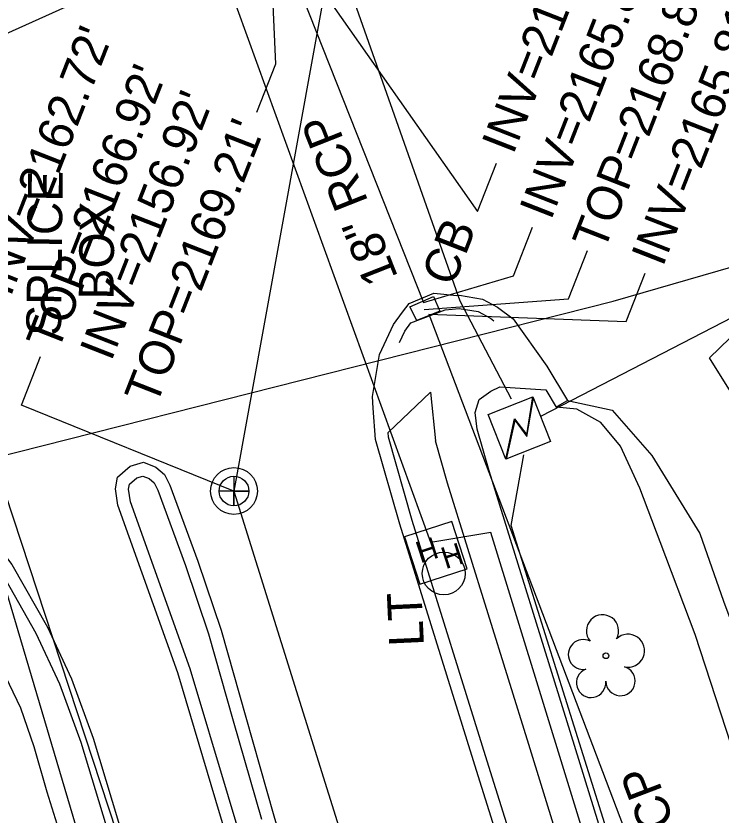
# Model space of a CAD drawing. Extents: x 945964 to 948456, y 631061 to 636061.
# Drawn here: x 946428.2 to 946509.4, y 633383.5 to 633475.6 of the extents above; entities that cross this region are included whole.
import ezdxf

# ---------------------------------------------------------------- set-up
doc = ezdxf.new("R2010")
doc.units = 0
for name, color, linetype in [('Exist Roads Curbs', 7, 'Continuous'), ('Exist Roads EOP', 7, 'Continuous'), ('Exist Roads EOP Other', 7, 'Continuous'), ('Exist Roads Soil', 7, 'Continuous'), ('Exist Structure Minor Catch Basin', 7, 'Continuous'), ('Exist Structure Minor Catch Basin Text', 7, 'Continuous'), ('Exist Structure Minor Catch Basin Top Elevation', 7, 'Continuous'), ('Exist Structure Minor Pipes RCP 15 Inch', 7, 'Continuous'), ('Exist Structure Minor Pipes RCP 15 Inch Invert', 7, 'Continuous'), ('Exist Structure Minor Pipes RCP 15 Inch Text', 7, 'Continuous'), ('Exist Structure Minor Pipes RCP 18 Inch', 7, 'Continuous'), ('Exist Structure Minor Pipes RCP 18 Inch Invert', 7, 'Continuous'), ('Exist Structure Minor Pipes RCP 18 Inch Text', 7, 'Continuous'), ('Exist Utilities Gas UG Line SUE', 7, 'Continuous'), ('Exist Utilities Other Pole CELL', 7, 'Continuous'), ('Exist Utilities Other Pole Text', 7, 'Continuous'), ('Exist Utilities Power Hand Hole CELL', 7, 'Continuous'), ('Exist Utilities Power Transformer CELL', 7, 'Continuous'), ('Exist Utilities Power UG Cable SUE', 7, 'Continuous'), ('Exist Utilities Sanitary Sewer Manhole CELL', 7, 'Continuous'), ('Exist Utilities Sanitary Sewer Manhole Top Elevation', 7, 'Continuous'), ('Exist Utilities Sanitary Sewer UG Line', 7, 'Continuous'), ('Exist Utilities Sanitary Sewer UG Line Invert Elevation', 7, 'Continuous'), ('Exist Utilities Telephone Pedestal Text', 7, 'Continuous'), ('Exist Utilities Telephone UG Cable SUE', 7, 'Continuous'), ('Exist Utilities Water UG Line SUE', 7, 'Continuous'), ('Exist Vegetation Tree CELL', 7, 'Continuous')]:
    doc.layers.add(name, color=color, linetype=linetype)

# ---------------------------------------------------------------- blocks, each defined once
blk = doc.blocks.new('EXIST UTILITIES POWER TRANSFORMER')
at = {"layer": 'Exist Utilities Power Transformer CELL'}
blk.add_line((0, 0), (0, 0), dxfattribs=at)
blk.add_lwpolyline([(-0.0569, 0.0522), (0.0542, 0.0522), (0.0542, -0.0588), (-0.0569, -0.0588)], close=True, dxfattribs=at)
for points in [[(-0.0569, -0.0588), (-0.004, 0.0201), (0.0086, -0.0241), (0.0542, 0.0522)], [(-0.0555, -0.0588), (-0.004, 0.0159), (0.0077, -0.0278), (0.0542, 0.0491)]]:
    blk.add_lwpolyline(points, dxfattribs=at)
blk = doc.blocks.new('EXIST UTILITIES SANITARY SEWER MANHOLE')
at = {"layer": 'Exist Utilities Sanitary Sewer Manhole CELL'}
blk.add_lwpolyline([(0, 0.0342), (0, -0.0342), (0, 0), (0.0342, 0), (-0.0342, 0)], dxfattribs=at)
for radius in [0.0539, 0.0342]:
    blk.add_circle((0, 0), radius, dxfattribs=at)
blk = doc.blocks.new('EXIST UTILITIES POWER HAND HOLE')
at = {"layer": 'Exist Utilities Power Hand Hole CELL'}
blk.add_line((0, 0), (0, 0), dxfattribs=at)
blk.add_lwpolyline([(-0.059, -0.0545), (0.056, -0.0545), (0.056, 0.0605), (-0.059, 0.0605), (-0.059, -0.0545)], dxfattribs=at)
for p in [(-0.0432, -0.0095), (0.0081, -0.0399)]:
    blk.add_text('H', height=0.05, dxfattribs=at).set_placement(p)
blk = doc.blocks.new('EXIST UTILITIES OTHER POLE')
at = {"layer": 'Exist Utilities Other Pole CELL'}
blk.add_circle((0, 0), 0.0493, dxfattribs=at)
blk = doc.blocks.new('EXIST VEGETATION TREE')
at = {"layer": 'Exist Vegetation Tree CELL'}
blk.add_line((0, 0), (0, 0), dxfattribs=at)
blk.add_circle((0, 0), 0.00652, dxfattribs=at)
for centre, radius, start, end in [((-0.0077, 0.0575), 0.0371, 330.1651, 219.7134), ((-0.0521, 0.0031), 0.0345, 62.6636, 279.3457), ((0.051, 0.0118), 0.038, 257.1011, 134.1999), ((-0.0341, -0.0624), 0.0338, 111.5671, 6.231), ((0.0335, -0.058), 0.034, 181.2822, 74.56)]:
    blk.add_arc(centre, radius, start, end, dxfattribs=at)

msp = doc.modelspace()

# ---------------------------------------------------------------- linework, layer by layer
at = {"layer": 'Exist Roads Curbs'}
for points in [[(946472.396, 633437.971), (946472.992, 633439.258), (946473.702, 633440.228), (946477.644, 633441.734), (946479.257, 633441.888), (946481.443, 633441.528), (946482.875, 633440.753), (946483.259, 633440.467)], [(946489.236, 633432.522), (946490.441, 633430.514)], [(946489.236, 633432.522), (946490.441, 633430.514)], [(946528.173, 633242.813), (946519.471, 633270.371), (946509.322, 633303.583), (946500.657, 633331.201), (946493.21, 633355.616), (946482.885, 633388.484), (946473.858, 633417.469), (946471.117, 633427.051), (946471.079, 633427.584)], [(946414.123, 633424.276), (946417.046, 633421.902), (946422.462, 633416.86), (946426.505, 633411.557), (946430.512, 633404.478), (946433.23, 633398.639), (946435.689, 633391.918), (946438.608, 633382.27), (946442.601, 633369.616), (946448.323, 633350.818), (946455.254, 633327.96), (946461.531, 633307.28), (946470.172, 633278.833), (946478.074, 633253.316), (946484.957, 633230.472)], [(946460.219, 633360.44), (946452.69, 633385.623), (946448.297, 633400.372), (946441.418, 633419.592), (946441.199, 633421.072), (946441.306, 633421.639), (946442.137, 633422.364), (946442.831, 633422.572), (946443.565, 633422.275), (946444.134, 633421.812), (946444.559, 633420.933), (946447.758, 633412.28), (946450.413, 633404.397), (946453.237, 633394.395), (946456.498, 633383.032)]]:
    msp.add_lwpolyline(points, dxfattribs=at)
at = {"layer": 'Exist Roads EOP'}
for points in [[(946472.726, 633441.435), (946473.51, 633442.436), (946476.335, 633443.625), (946479.014, 633443.371)], [(946479.014, 633443.371), (946479.308, 633443.399), (946481.935, 633442.967), (946483.685, 633442.021), (946485.499, 633440.667), (946489.357, 633435.236), (946491.727, 633431.285)], [(946495.64, 633342.509), (946491.778, 633355.172), (946481.453, 633388.036), (946472.42, 633417.04), (946469.632, 633426.788), (946469.373, 633430.387), (946469.296, 633431.726), (946470.093, 633436.567), (946471.693, 633440.024), (946472.726, 633441.435)], [(946356.316, 633424.75), (946374.745, 633430.929), (946385.65, 633434.233), (946390.389, 633434.825), (946394.117, 633434.552), (946397.603, 633433.871), (946402.55, 633432.349), (946408.588, 633429.592), (946414.48, 633425.918), (946418.031, 633423.035), (946423.577, 633417.871), (946427.76, 633412.385), (946431.847, 633405.165), (946434.617, 633399.214), (946437.112, 633392.393), (946440.041, 633382.713), (946444.034, 633370.061), (946449.758, 633351.254), (946456.69, 633328.396), (946462.966, 633307.716), (946467.955, 633291.295)], [(946497.741, 633235.094), (946494.124, 633246.605), (946485.429, 633273.985), (946476.404, 633303.619), (946467.674, 633331.467), (946458.785, 633360.003), (946451.252, 633385.194), (946446.871, 633399.905), (946439.956, 633419.226), (946439.678, 633421.102), (946439.929, 633422.427), (946441.395, 633423.708), (946442.905, 633424.159), (946444.335, 633423.581), (946445.339, 633422.766), (946445.941, 633421.52), (946449.172, 633412.78), (946451.847, 633404.84), (946454.68, 633394.806), (946457.939, 633383.45), (946460.133, 633375.948)]]:
    msp.add_lwpolyline(points, dxfattribs=at)
at = {"layer": 'Exist Roads EOP Other'}
for points in [[(946490.441, 633430.514), (946490.869, 633430.771), (946491.727, 633431.285), (946496.903, 633430.177), (946501.469, 633424.946), (946506.967, 633415.94), (946509.711, 633408.159), (946515.494, 633392.697), (946520.187, 633389.703), (946521.74, 633390.231), (946521.015, 633396.805), (946521.223, 633403.124), (946522.023, 633403.568), (946523.572, 633402.222), (946526.352, 633401.962), (946528.616, 633403.104), (946529.462, 633405.196), (946528.974, 633406.878), (946522.216, 633417.403), (946521.319, 633420.091), (946516.209, 633424.521), (946511.485, 633430.778), (946508.093, 633436.204), (946510.447, 633438.441)], [(946471.079, 633427.584), (946475.965, 633432.237), (946476.533, 633426.618)], [(946471.079, 633427.584), (946475.965, 633432.237), (946476.533, 633426.618)], [(946481.345, 633427.978), (946481.09, 633429.913), (946481.583, 633431.374), (946482.928, 633432.343), (946483.953, 633432.856), (946489.236, 633432.522)], [(946481.345, 633427.978), (946481.09, 633429.913), (946481.583, 633431.374), (946482.928, 633432.343), (946483.953, 633432.856), (946489.236, 633432.522)], [(946591.702, 633083.259), (946591.261, 633084.479), (946582.486, 633109.691), (946574.439, 633132.347), (946565.854, 633156.511), (946558.066, 633179.438), (946548.416, 633210.116), (946541.598, 633232.775), (946532.148, 633264.101), (946524.202, 633289.058), (946514.963, 633319.771), (946502.946, 633357.906), (946492.055, 633393.132), (946482.703, 633423.175), (946481.345, 633427.978)], [(946586.534, 633082.85), (946577.769, 633108.032), (946569.727, 633130.673), (946561.131, 633154.87), (946553.313, 633177.884), (946543.637, 633208.646), (946536.811, 633231.332), (946527.372, 633262.621), (946519.426, 633287.579), (946510.185, 633318.3), (946498.173, 633356.416), (946487.279, 633391.65), (946477.91, 633421.751), (946476.533, 633426.618)], [(946406.587, 633423.297), (946410.878, 633420.395), (946414.973, 633417.06), (946418.771, 633413.015), (946421.64, 633409.449), (946424.417, 633404.823), (946426.548, 633400.439), (946428.749, 633395.88), (946430.274, 633391.407), (946431.792, 633386.186), (946436.206, 633372.087), (946442.078, 633352.528), (946449.218, 633329.048), (946453.958, 633313.71), (946460.41, 633293.236), (946466.095, 633274.388), (946473.171, 633251.731), (946480.611, 633227.429), (946485.408, 633211.766)]]:
    msp.add_lwpolyline(points, dxfattribs=at)
at = {"layer": 'Exist Roads Soil'}
msp.add_lwpolyline([(946513.558, 633381.007), (946510.59, 633391.605), (946506.441, 633404.337), (946502.406, 633415.002), (946500.092, 633421.198), (946497.837, 633426.005), (946495.595, 633428.738), (946492.816, 633430.264), (946490.441, 633430.514)], dxfattribs=at)
at = {"layer": 'Exist Structure Minor Catch Basin'}
msp.add_lwpolyline([(946476.305, 633443.261), (946477.046, 633441.556), (946474.376, 633440.484), (946473.575, 633442.067), (946476.305, 633443.261)], dxfattribs=at)
at = {"layer": 'Exist Structure Minor Catch Basin Top Elevation'}
for points in [[(946457.36, 633487.172), (946458.13, 633470.031), (946455.942, 633464.444)], [(946475.25, 633441.77), (946491.853, 633442.974), (946494.04, 633448.561)]]:
    msp.add_lwpolyline(points, dxfattribs=at)
at = {"layer": 'Exist Structure Minor Pipes RCP 15 Inch'}
msp.add_line((946475.79, 633441.221), (946532.064, 633292.871), dxfattribs=at)
at = {"layer": 'Exist Structure Minor Pipes RCP 15 Inch Invert'}
msp.add_lwpolyline([(946475.79, 633441.221), (946498.493, 633440.374), (946500.68, 633445.961)], dxfattribs=at)
at = {"layer": 'Exist Structure Minor Pipes RCP 18 Inch'}
msp.add_line((946457.691, 633486.781), (946475.143, 633442.567), dxfattribs=at)
at = {"layer": 'Exist Structure Minor Pipes RCP 18 Inch Invert'}
for points in [[(946457.691, 633486.781), (946481.396, 633453.03), (946483.583, 633458.617)], [(946475.143, 633442.567), (946485.524, 633445.644), (946487.711, 633451.231)]]:
    msp.add_lwpolyline(points, dxfattribs=at)
at = {"layer": 'Exist Utilities Gas UG Line SUE'}
for points in [[(946619.672, 632824.439), (946594.975, 632905.613), (946571.916, 632968.939), (946532.749, 633083.027), (946501.698, 633172.989), (946488.789, 633216.045), (946469.589, 633278.144), (946458.183, 633325.931), (946447.154, 633359.209), (946427.012, 633420.51), (946410.771, 633466.257), (946393.825, 633493.794), (946361.71, 633549.949)], [(946411.389, 633466.474), (946436.598, 633477.855), (946456.087, 633492.819), (946498.957, 633498.313), (946548.305, 633505.546), (946613.288, 633503.433), (946703.831, 633469.182), (946794.757, 633441.918), (946805.998, 633432.101), (946821.365, 633424.577)]]:
    msp.add_lwpolyline(points, dxfattribs=at)
at = {"layer": 'Exist Utilities Power UG Cable SUE'}
for points in [[(946635.138, 632865.796), (946629.467, 632896.547), (946595.835, 632887.236), (946588.047, 632902.071), (946565.484, 632967.5), (946565.842, 632977.615), (946565.32, 632980.272), (946555.599, 632997.55), (946522.142, 633095.32), (946521.351, 633107.95), (946521.635, 633110.72), (946553.29, 633127.22), (946568.203, 633134.976), (946566.108, 633154.955), (946530.059, 633261.253), (946518.065, 633301.872), (946482.924, 633416.058), (946475.992, 633414.937), (946451.492, 633482.539), (946451.321, 633490.535), (946420.978, 633516.119), (946400.783, 633553.039), (946391.57, 633575.171)], [(946485.307, 633431.447), (946479.379, 633442.701), (946463.356, 633488.106), (946452.165, 633505.475), (946414.56, 633545.702), (946349.363, 633554.615), (946345.454, 633551.289), (946346.174, 633537.303)], [(946488.744, 633429.508), (946521.215, 633446.294), (946557.661, 633457.243), (946584.788, 633458.407), (946662.489, 633432.299)], [(946546.563, 633248.461), (946538.541, 633249.367), (946514.276, 633324.415), (946485.263, 633416.881), (946486.731, 633425.033)]]:
    msp.add_lwpolyline(points, dxfattribs=at)
at = {"layer": 'Exist Utilities Sanitary Sewer Manhole Top Elevation'}
msp.add_lwpolyline([(946453.333, 633420.851), (946428.856, 633430.756), (946431.043, 633436.343)], dxfattribs=at)
at = {"layer": 'Exist Utilities Sanitary Sewer UG Line'}
for points in [[(946508.674, 633725.954), (946453.333, 633420.851)], [(946453.333, 633420.851), (946513.677, 633227.86)]]:
    msp.add_lwpolyline(points, dxfattribs=at)
at = {"layer": 'Exist Utilities Telephone UG Cable SUE'}
msp.add_lwpolyline([(946468.583, 633229.294), (946480.215, 633232.868), (946453.772, 633319.309), (946426.752, 633410.599), (946402.77, 633463.997), (946403.531, 633475.932), (946397.379, 633496.169), (946371.219, 633543.743), (946347.871, 633531.984)], dxfattribs=at)
at = {"layer": 'Exist Utilities Water UG Line SUE'}
msp.add_lwpolyline([(946413.267, 633421.511), (946496.998, 633442.707), (946558.008, 633460.349), (946578.882, 633460.504), (946611.73, 633452.083), (946635.707, 633442.107), (946707.886, 633417.7), (946764.132, 633397.534), (946809.315, 633376.586), (946814.349, 633371.106)], dxfattribs=at)

# ---------------------------------------------------------------- block references
at = {"layer": 'Exist Utilities Other Pole CELL', "xscale": 50, "yscale": 50}
msp.add_blockref('EXIST UTILITIES OTHER POLE', (946477.486, 633411.357), dxfattribs=at)
at = {"layer": 'Exist Utilities Power Hand Hole CELL', "xscale": 49.99999999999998, "yscale": 49.99999999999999, "rotation": 17.96797205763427}
msp.add_blockref('EXIST UTILITIES POWER HAND HOLE', (946476.697, 633413.608), dxfattribs=at)
at = {"layer": 'Exist Utilities Power Transformer CELL', "xscale": 49.99999999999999, "yscale": 49.999999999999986, "rotation": 21.570417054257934}
msp.add_blockref('EXIST UTILITIES POWER TRANSFORMER', (946486.202, 633428.289), dxfattribs=at)
at = {"layer": 'Exist Utilities Sanitary Sewer Manhole CELL', "xscale": 50, "yscale": 50}
msp.add_blockref('EXIST UTILITIES SANITARY SEWER MANHOLE', (946453.333, 633420.851), dxfattribs=at)
at = {"layer": 'Exist Vegetation Tree CELL', "xscale": 50, "yscale": 50}
msp.add_blockref('EXIST VEGETATION TREE', (946496.166, 633401.866), dxfattribs=at)

# ---------------------------------------------------------------- texts
at = {"layer": 'Exist Structure Minor Catch Basin Text'}
msp.add_text('CB', height=4, rotation=68.61896, dxfattribs=at).set_placement((946478.568, 633444.27))
at = {"layer": 'Exist Structure Minor Catch Basin Top Elevation'}
for s, p in [("TOP=2168.89'", (946495.931, 633448.321)), ("TOP=2169.21'", (946444.362, 633430.518))]:
    msp.add_text(s, height=4, rotation=68.6189, dxfattribs=at).set_placement(p)
at = {"layer": 'Exist Structure Minor Pipes RCP 15 Inch Invert'}
msp.add_text("INV=2165.81'", height=4, rotation=68.6189, dxfattribs=at).set_placement((946502.717, 633446.571))
at = {"layer": 'Exist Structure Minor Pipes RCP 15 Inch Text'}
msp.add_text('15" RCP', height=4, rotation=110.77342, dxfattribs=at).set_placement((946508.787, 633370.311))
at = {"layer": 'Exist Structure Minor Pipes RCP 18 Inch Invert'}
for s, p in [("INV=2165.61'", (946485.487, 633459.496)), ("INV=2165.87'", (946489.832, 633451.939)), ("INV=2162.72'", (946427.602, 633443.129))]:
    msp.add_text(s, height=4, rotation=68.6189, dxfattribs=at).set_placement(p)
at = {"layer": 'Exist Structure Minor Pipes RCP 18 Inch Text'}
msp.add_text('18" RCP', height=4, rotation=111.53892, dxfattribs=at).set_placement((946472.26, 633445.491))
at = {"layer": 'Exist Utilities Other Pole Text'}
msp.add_text('LT', height=4, rotation=92.64293, dxfattribs=at).set_placement((946475.216, 633403.03))
at = {"layer": 'Exist Utilities Sanitary Sewer Manhole Top Elevation'}
msp.add_text("TOP=2166.92'", height=4, rotation=68.6189, dxfattribs=at).set_placement((946433.044, 633436.777))
at = {"layer": 'Exist Utilities Sanitary Sewer UG Line Invert Elevation'}
msp.add_text("INV=2156.92'", height=4, rotation=68.6189, dxfattribs=at).set_placement((946439.196, 633435.685))
at = {"layer": 'Exist Utilities Telephone Pedestal Text'}
for s, p in [('SPLICE', (946433.404, 633438.704)), ('BOX', (946439.453, 633442.887))]:
    msp.add_text(s, height=4, rotation=89.34128, dxfattribs=at).set_placement(p)

doc.saveas('drawing.dxf')
